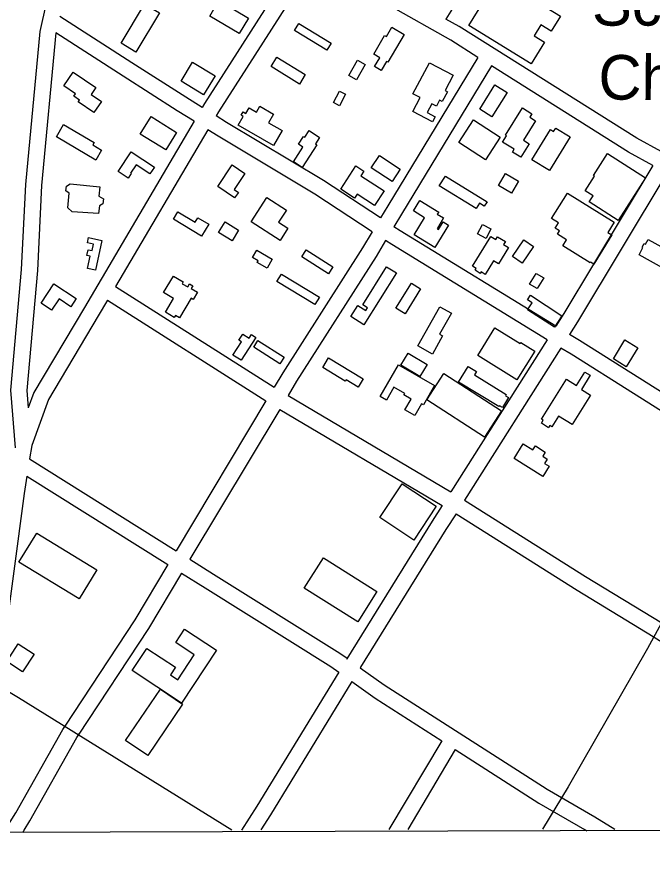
# Model space of a CAD drawing. Extents: x 3361039 to 3398939, y 576572 to 602007.
# Drawn here: x 3388488 to 3389671, y 581957 to 583538 of the extents above; entities that cross this region are included whole.
import ezdxf

# ---------------------------------------------------------------- set-up
doc = ezdxf.new("R2010")
doc.units = 0
for name, color, linetype in [('V-BLDG-IDEN', 7, 'Continuous'), ('V-BLDG-OTLN', 7, 'Continuous'), ('V-GRID-FRAM', 7, 'Continuous'), ('V-RIVR-EDGE', 7, 'Continuous'), ('V-ROAD-CNTR', 7, 'Continuous'), ('V-SITE-OTLN-IDEN', 7, 'Continuous')]:
    doc.layers.add(name, color=color, linetype=linetype)

msp = doc.modelspace()

# ---------------------------------------------------------------- linework, layer by layer
at = {"layer": 'V-BLDG-OTLN'}
for points in [[(3389444.3, 583450.8), (3389328.2, 583522.1), (3389383, 583611.2), (3389499, 583539.9), (3389481.6, 583511.6), (3389462.5, 583523.4), (3389450, 583503), (3389469.2, 583491.2)], [(3388863.7, 583568.7), (3388918.3, 583536.3), (3388901.2, 583507.4), (3388846.5, 583539.8)], [(3388681.5, 583489.4), (3388725.1, 583562.3), (3388752.8, 583545.7), (3388709.2, 583472.8)], [(3389012, 583526.1), (3389072.3, 583489.3), (3389064.4, 583476.3), (3389004.1, 583513.1)], [(3389151.4, 583469), (3389171.7, 583503.5), (3389175, 583501.6), (3389185.4, 583519.3), (3389208.1, 583505.9), (3389177.6, 583454.2), (3389175.5, 583455.4), (3389165.5, 583438.5), (3389153.2, 583445.8), (3389162.8, 583462.2)], [(3388960.7, 583446.1), (3388971.6, 583463.6), (3389024.3, 583430.9), (3389013.4, 583413.4)], [(3389105.2, 583429.1), (3389121.5, 583458), (3389135.7, 583450), (3389119.4, 583421.1)], [(3388793.1, 583419), (3388814.4, 583454), (3388856.4, 583428.5), (3388835.1, 583393.5)], [(3389224.4, 583395.2), (3389255, 583453.2), (3389299.1, 583429.9), (3389284.2, 583401.6), (3389288.7, 583399.2), (3389279, 583380.8), (3389274.1, 583383.3), (3389268.2, 583372.2), (3389259.8, 583376.7), (3389251.1, 583360.2), (3389265.5, 583352.6), (3389260.6, 583343.3), (3389224.4, 583362.4), (3389237.9, 583388.1)], [(3388592.4, 583435.5), (3388634.5, 583406.8), (3388625.7, 583393.9), (3388644.9, 583380.7), (3388631.1, 583360.5), (3388602.1, 583380.2), (3388604.3, 583383.5), (3388593.8, 583390.7), (3388597, 583395.4), (3388575.2, 583410.3)], [(3389348.6, 583366.5), (3389376.9, 583412), (3389399.7, 583397.8), (3389371.4, 583352.4)], [(3389076.7, 583378.9), (3389087.7, 583400.5), (3389099, 583394.7), (3389088, 583373.1)], [(3388939.5, 583372.1), (3388965.3, 583357.3), (3388956.1, 583341.2), (3388981, 583327), (3388965, 583299), (3388899.1, 583336.7), (3388908.5, 583353.1), (3388904.7, 583355.3), (3388908.4, 583361.8), (3388913.7, 583358.8), (3388919.6, 583369.1), (3388933.3, 583361.2)], [(3389396.5, 583318.5), (3389427.9, 583369.1), (3389445.6, 583358.1), (3389441.7, 583351.9), (3389452.5, 583345.1), (3389430.1, 583309.1), (3389440.8, 583302.4), (3389425.1, 583277.2), (3389409.6, 583286.8), (3389412.8, 583292.1), (3389391.3, 583305.5), (3389398.5, 583317.2)], [(3388737.5, 583353.2), (3388785, 583323.6), (3388764.7, 583290.8), (3388717.2, 583320.5)], [(3389359.6, 583272.7), (3389309.9, 583304.8), (3389337, 583346.6), (3389386.6, 583314.5)], [(3388634.6, 583272.1), (3388561.2, 583315.4), (3388574.6, 583338.1), (3388631.4, 583304.5), (3388628.8, 583300.1), (3388645.3, 583290.3)], [(3389445.7, 583272.3), (3389480.1, 583328.8), (3389486.1, 583325.1), (3389490, 583331.5), (3389516.7, 583315.3), (3389478.5, 583252.4)], [(3389002.3, 583268.9), (3389019.9, 583296.1), (3389011.6, 583301.4), (3389021.1, 583316), (3389023.4, 583314.5), (3389031.3, 583326.8), (3389050.8, 583314.1), (3389043, 583302.1), (3389045.9, 583300.2), (3389018.6, 583258.2)], [(3388676, 583251), (3388700.2, 583287.6), (3388743.6, 583259), (3388735.1, 583246.2), (3388709.4, 583263.2), (3388699.1, 583247.7), (3388700.3, 583246.9), (3388694.8, 583238.6)], [(3389545, 583214.8), (3389562.2, 583241.8), (3389560, 583243.2), (3389586.4, 583284.4), (3389657.2, 583239.1), (3389606.3, 583159.4), (3389552.1, 583194.1), (3389559.4, 583205.5)], [(3389162.1, 583280.8), (3389200.9, 583255.4), (3389185.5, 583231.9), (3389146.7, 583257.3)], [(3388861.4, 583222.7), (3388888.2, 583262.9), (3388912, 583247), (3388892, 583217.1), (3388899.7, 583211.9), (3388892.8, 583201.7)], [(3389090.3, 583217.8), (3389118.4, 583261), (3389133.4, 583251.3), (3389127.8, 583242.6), (3389170.8, 583214.8), (3389153.1, 583187.5), (3389120.6, 583208.5), (3389115.9, 583201.2)], [(3389341.8, 583181.7), (3389273.4, 583223.8), (3389284.8, 583242.3), (3389362.3, 583194.5), (3389357.1, 583186.1), (3389348, 583191.8)], [(3389383.6, 583224.6), (3389396.5, 583246.8), (3389420.9, 583232.7), (3389408, 583210.5)], [(3388587.2, 583227.8), (3388642.2, 583222), (3388640.3, 583204.6), (3388648.9, 583200.1), (3388647.8, 583190.5), (3388641.6, 583187), (3388639.8, 583172.5), (3388590.5, 583175.9), (3388582.5, 583182.9), (3388584.9, 583210.7), (3388578.6, 583215), (3388579.8, 583223.6)], [(3388977.3, 583122.7), (3388923.8, 583157.1), (3388952.9, 583202.3), (3388989.2, 583179), (3388974.6, 583156.3), (3388991.7, 583145.3)], [(3389511.6, 583210.5), (3389598.7, 583156.7), (3389586.8, 583137.3), (3389594.2, 583132.7), (3389560.7, 583078.4), (3389554.6, 583082.1), (3389553.9, 583081.1), (3389503.1, 583112.4), (3389510, 583123.6), (3389493.2, 583134), (3389497.2, 583140.4), (3389488.8, 583145.5), (3389494.9, 583155.4), (3389482.4, 583163.1)], [(3389290.8, 583151), (3389265.4, 583109.4), (3389226.7, 583133), (3389246.1, 583164.7), (3389225.5, 583177.3), (3389237.3, 583196.6), (3389272.3, 583175.2), (3389269.8, 583171.3), (3389281.3, 583164.3), (3389269.2, 583144.4), (3389271.7, 583142.9), (3389280.5, 583157.3)], [(3388831.2, 583130.4), (3388778.9, 583162.1), (3388787.1, 583175.7), (3388819.2, 583156.2), (3388824.4, 583164.8), (3388844.6, 583152.5)], [(3388875, 583157.1), (3388900.1, 583141.6), (3388888, 583122), (3388862.9, 583137.5)], [(3389344.4, 583134.6), (3389353.6, 583152.3), (3389369.6, 583144), (3389360.4, 583126.3)], [(3388645.7, 583122.7), (3388634.2, 583067.4), (3388619.1, 583070.5), (3388623.9, 583093.5), (3388618.1, 583094.7), (3388620.2, 583105.1), (3388627.7, 583103.5), (3388630.2, 583115.6), (3388619, 583117.9), (3388621.1, 583127.8)], [(3389335, 583074.6), (3389369.1, 583130), (3389378.8, 583124), (3389382, 583129.1), (3389396.3, 583120.3), (3389393.1, 583115), (3389402.2, 583109.4), (3389383.3, 583078.8), (3389374.5, 583084.3), (3389358.9, 583059), (3389351.2, 583063.8), (3389349.6, 583061.2), (3389340, 583067.1), (3389342, 583070.3)], [(3389409.4, 583092.7), (3389430.4, 583123.4), (3389448.4, 583111.1), (3389427.4, 583080.4)], [(3389724.6, 583050.3), (3389695.3, 583066.7), (3389702.8, 583080.1), (3389699.9, 583081.7), (3389692.7, 583069), (3389644.9, 583095.9), (3389652.3, 583109.1), (3389650.6, 583110.1), (3389654.4, 583116.9), (3389657.1, 583115.5), (3389662.1, 583124.5), (3389710.4, 583097.4), (3389705.1, 583087.9), (3389736, 583070.6)], [(3388933.8, 583104.5), (3388962.8, 583087.7), (3388953.2, 583071), (3388934.7, 583081.7), (3388936.4, 583084.6), (3388925.9, 583090.7)], [(3389025.9, 583105.1), (3389075.5, 583073.4), (3389067.4, 583060.6), (3389017.7, 583092.3)], [(3388980, 583059.9), (3389050.5, 583017), (3389042.1, 583003.3), (3388971.6, 583046.1)], [(3389131, 583002.7), (3389175.5, 583073.4), (3389193.7, 583062), (3389133.1, 582965.8), (3389109, 582981), (3389121.8, 583001.4), (3389136.6, 582992.1), (3389139.8, 582997.1)], [(3389441.5, 583041.4), (3389453.4, 583061.3), (3389467.6, 583052.8), (3389455.7, 583032.9)], [(3388760.6, 583025.4), (3388779, 583056.2), (3388797.4, 583045.2), (3388795.5, 583041.9), (3388805.6, 583035.9), (3388809, 583041.7), (3388815, 583038.1), (3388812.2, 583033.4), (3388824, 583026.4), (3388815.9, 583012.8), (3388812.1, 583015.1), (3388790.2, 582978.5), (3388782.6, 582983), (3388780.3, 582979.3), (3388764.3, 582988.9), (3388779.4, 583014.2)], [(3388532.7, 583005.8), (3388556.3, 583041.7), (3388598.2, 583014.2), (3388588.4, 582999.3), (3388566.4, 583013.9), (3388552.4, 582992.8)], [(3389192.8, 582996.6), (3389221.6, 583043.2), (3389238.8, 583032.6), (3389210, 582986)], [(3389443, 583020.5), (3389501.4, 582982), (3389487.5, 582961), (3389437.8, 582993.7), (3389446.2, 583006.5), (3389437.6, 583012.2)], [(3389233.8, 582926.2), (3389274.5, 582999.3), (3389296, 582987.4), (3389274.1, 582948), (3389279.7, 582944.9), (3389260.9, 582911.1)], [(3389417.5, 582863.2), (3389344.9, 582908.6), (3389377, 582959.9), (3389423.7, 582930.7), (3389425, 582932.9), (3389451, 582916.7)], [(3388932.1, 582942.1), (3388905, 582899.5), (3388889.7, 582909.3), (3388905.4, 582934), (3388900.9, 582936.8), (3388908, 582948), (3388919.7, 582940.6), (3388923.9, 582947.3)], [(3388936.1, 582936.1), (3388984.8, 582905.1), (3388977.1, 582892.9), (3388928.4, 582923.9)], [(3389597.2, 582902.1), (3389618.8, 582937.3), (3389642.7, 582922.7), (3389621.2, 582887.4)], [(3389067.4, 582904), (3389132, 582864.8), (3389122.8, 582849.7), (3389100.3, 582863.4), (3389098.6, 582860.7), (3389056.6, 582886.3)], [(3389215.6, 582912.9), (3389250.6, 582891.9), (3389237.1, 582869.6), (3389202.2, 582890.6)], [(3389163.2, 582831.9), (3389197.5, 582891.4), (3389264.6, 582852.8), (3389243.8, 582816.7), (3389240.6, 582818.5), (3389228, 582796.7), (3389209.6, 582807.3), (3389221.3, 582827.5), (3389207.7, 582835.3), (3389209.3, 582838), (3389189.1, 582849.6), (3389175, 582825.1)], [(3389338.7, 582872.2), (3389398.1, 582836.1), (3389396.6, 582833.6), (3389402.1, 582830.2), (3389390.8, 582811.5), (3389385.2, 582814.9), (3389384.2, 582813.3), (3389309.2, 582859), (3389327, 582888.2), (3389342.7, 582878.7)], [(3389282.1, 582874.9), (3389389.3, 582805.6), (3389357.4, 582756.4), (3389250.5, 582826)], [(3389463.6, 582789.8), (3389510.1, 582864.2), (3389528.7, 582852.6), (3389544.4, 582877.7), (3389554.1, 582871.6), (3389537.7, 582845.3), (3389554.6, 582834.8), (3389520.3, 582779.8), (3389495.2, 582795.4), (3389483, 582775.8), (3389479.1, 582778.3), (3389476.6, 582774.2), (3389463.3, 582782.5), (3389466.7, 582787.9)], [(3389466.3, 582683.6), (3389412.4, 582716.6), (3389429.4, 582744.3), (3389447.7, 582733.1), (3389452.1, 582740.3), (3389470.6, 582728.9), (3389465.8, 582721.1), (3389474.2, 582715.9), (3389469.2, 582707.8), (3389477.9, 582702.5)], [(3389226.4, 582564.9), (3389162.8, 582606.8), (3389204.3, 582669.8), (3389267.9, 582627.9)], [(3388603.5, 582455.8), (3388491.7, 582524), (3388524.8, 582578.2), (3388636.6, 582510)], [(3389121.7, 582413.3), (3389022.4, 582475.8), (3389057.9, 582532.2), (3389157.2, 582469.7)], [(3388859.2, 582360.3), (3388794.3, 582261.6), (3388702.2, 582322.2), (3388729.4, 582363.6), (3388782.7, 582328.5), (3388773.4, 582314.3), (3388786.9, 582305.4), (3388817.6, 582351.9), (3388783.2, 582374.6), (3388799.6, 582399.5)], [(3388468.9, 582339.1), (3388490.2, 582372.2), (3388519.8, 582353.1), (3388498.4, 582320)], [(3388689.9, 582192.2), (3388754.8, 582287.8), (3388796, 582259.9), (3388731.1, 582164.2)]]:
    msp.add_lwpolyline(points, close=True, dxfattribs=at)
at = {"layer": 'V-GRID-FRAM'}
msp.add_lwpolyline([(3365114.8, 600140.3), (3396720.3, 600227.7), (3396778.5, 582044.3), (3365157.1, 581956.9), (3365114.8, 600140.3)], dxfattribs=at)
at = {"layer": 'V-RIVR-EDGE'}
msp.add_spline([(3387368.6, 585771), (3387389, 585767.6), (3387407.3, 585766.1), (3387418.2, 585761.7), (3387425.5, 585756.5), (3387441.6, 585752.8), (3387452.6, 585751.4), (3387462.1, 585753.9), (3387477.4, 585758.2), (3387482.9, 585759.3), (3387491.7, 585759.3), (3387502.3, 585758.2), (3387510.3, 585756.3), (3387521.6, 585753), (3387530.1, 585752.3), (3387538.5, 585752.2), (3387549.8, 585752.2), (3387558.9, 585755.5), (3387571.4, 585756.9), (3387583.4, 585757.3), (3387598.4, 585756.1), (3387629.8, 585749.5), (3387659.8, 585743.5), (3387703.3, 585736.8), (3387727.4, 585734.2), (3387739.1, 585733.5), (3387750.8, 585734.2), (3387753.7, 585731.6), (3387763.2, 585723.9), (3387774.5, 585720.6), (3387790.6, 585719.8), (3387800.1, 585721.6), (3387814, 585720.1), (3387824.6, 585720.1), (3387847.3, 585714.2), (3387884.2, 585709.4), (3387930.2, 585702.7), (3387980.6, 585701.1), (3388035.1, 585696.5), (3388076, 585694.6), (3388096.9, 585693.8), (3388120.3, 585690.5), (3388145.1, 585685.3), (3388171.8, 585682.3), (3388198.8, 585676.8), (3388222.6, 585669.4), (3388245.6, 585660.6), (3388260.9, 585655.4), (3388279.6, 585655.4), (3388291.3, 585658.3), (3388298.9, 585663.7), (3388299.3, 585666.3), (3388299, 585670.7), (3388290.6, 585674.4), (3388291.7, 585677.3), (3388293.9, 585678.4), (3388303, 585677.6), (3388318.7, 585676.5), (3388334.1, 585672.8), (3388354.1, 585663.6), (3388357.1, 585659.9), (3388363.3, 585658.1), (3388368.4, 585658.1), (3388371, 585661), (3388375.3, 585662.1), (3388379, 585661.3), (3388383, 585659.1), (3388383.7, 585654.4), (3388384.1, 585649.3), (3388389.9, 585647.4), (3388406, 585642.3), (3388468.9, 585637.7), (3388491.5, 585635.8), (3388534.6, 585628.4), (3388578.1, 585619.2), (3388610.6, 585613.6), (3388635.9, 585612.1), (3388727.9, 585599.4), (3388768.5, 585591.7), (3388822.6, 585580.9), (3388865, 585570.6), (3388906.6, 585562.8), (3388924.1, 585559.5), (3388938.8, 585562), (3388961.4, 585563.4), (3388974.2, 585560.1), (3389007.5, 585553.4), (3389018.8, 585554.5), (3389027.2, 585555.9), (3389037.1, 585555.9), (3389051.7, 585553.7), (3389061.2, 585553.3), (3389081.3, 585552.1), (3389098.1, 585551), (3389120.4, 585548.7), (3389143.4, 585546.5), (3389160.2, 585542.1), (3389200.8, 585534.7), (3389222.3, 585525.1), (3389247.2, 585519.2), (3389280.4, 585509.6), (3389307.5, 585497.8), (3389334.5, 585487.2), (3389349.5, 585483.1), (3389361.5, 585483.1), (3389382.7, 585479), (3389397, 585476.8), (3389416.7, 585468.7), (3389441.9, 585458.4), (3389464.9, 585451.4), (3389479.5, 585449.2), (3389506.2, 585446.2), (3389533.2, 585447.2), (3389558.5, 585444.2), (3389577.8, 585437.9), (3389603.4, 585431.3), (3389618.7, 585425.1), (3389639.2, 585415.1), (3389657.8, 585410.3), (3389693.2, 585404.8), (3389768.9, 585383), (3389806.5, 585373), (3389854.3, 585362.3), (3389881.7, 585358.6), (3389913.9, 585354.5), (3389953.7, 585349.3), (3390008.2, 585341.8), (3390037.8, 585336.3), (3390074.3, 585327.8), (3390128, 585312.7), (3390164.5, 585301.6), (3390200.7, 585289.8), (3390292.7, 585255.6), (3390327.1, 585241.3), (3390360.7, 585231.7), (3390404.5, 585221), (3390454.9, 585214.3), (3390483.1, 585210.5), (3390491.8, 585209.4), (3390494.4, 585207.2), (3390501.3, 585201), (3390507.9, 585200.6), (3390527.3, 585196.2), (3390545.9, 585195), (3390557.6, 585194.3), (3390574.4, 585189.8), (3390605.5, 585179.5), (3390698.6, 585148.2), (3390763.2, 585126.9), (3390811.1, 585111), (3390852.4, 585097.8), (3390900.9, 585081.6), (3390948.1, 585063.5), (3390993.7, 585048.4), (3391036.8, 585031.9), (3391070.8, 585020.1), (3391140.5, 584997.6), (3391201.5, 584974.1), (3391247.5, 584957.5), (3391310.7, 584933.6), (3391362.2, 584914.8), (3391400.6, 584900.1), (3391441.8, 584885.7), (3391505.4, 584861.1), (3391563.5, 584841.9), (3391658.8, 584807.3), (3391712.8, 584786), (3391758.8, 584767.3), (3391796.1, 584749.6), (3391880.4, 584718.3), (3391926.8, 584701.4), (3391969.2, 584685.2), (3392003.9, 584666.9), (3392040, 584650.3), (3392077.6, 584636), (3392135.7, 584613.2), (3392164.9, 584598.1), (3392196, 584583.8), (3392224.8, 584578.2), (3392263.5, 584567.9), (3392290.6, 584559.8), (3392322.7, 584546.5), (3392396.5, 584512.7), (3392439.9, 584496.2), (3392471.7, 584484.8), (3392502, 584473.3), (3392510.8, 584467.5), (3392535.2, 584458.3), (3392606.1, 584432.9), (3392632.4, 584421.5), (3392666.7, 584406.8), (3392715.6, 584386.9), (3392777.4, 584364.8), (3392827, 584348.3), (3392863.6, 584335.4), (3392897.9, 584321.8), (3392928.6, 584307.8), (3392965.4, 584294.9), (3393010, 584279.1), (3393054.6, 584263.2), (3393092.5, 584248.5), (3393195.2, 584206.6), (3393234.2, 584187.9), (3393264.5, 584173.5), (3393294.1, 584162.1), (3393336.8, 584147.4), (3393374.5, 584136.3), (3393402.2, 584127.5), (3393414.3, 584119.8), (3393435.4, 584109.1), (3393459.2, 584098.1), (3393478.9, 584087.5), (3393513.6, 584076.4), (3393541.7, 584067.2), (3393588.1, 584047.4), (3393643.2, 584028.9), (3393668.4, 584018.3), (3393699.8, 584005), (3393737.1, 583991.8), (3393781.7, 583976), (3393884.7, 583943.2), (3393927, 583928.8), (3393981.1, 583908.2), (3394043.9, 583885.4), (3394095.8, 583868.1), (3394154.9, 583847.1), (3394200.2, 583830.5), (3394247, 583816.2), (3394293, 583801.4), (3394349.6, 583781.2), (3394409.1, 583754.7), (3394451.8, 583730.5), (3394470.5, 583720.2), (3394481.8, 583715.4), (3394494.2, 583713.6), (3394502.6, 583708.1), (3394507.3, 583700.4), (3394511.3, 583697.8), (3394522.7, 583692.3), (3394557.3, 583675.8), (3394600.4, 583659.9), (3394658.1, 583638.9), (3394704.5, 583623.5), (3394760.4, 583607.6), (3394824, 583588.8), (3394867.8, 583570.8), (3394925.9, 583546.9), (3394972.2, 583528.9), (3394995.6, 583520), (3395064.7, 583504.2), (3395088.4, 583499.3), (3395120.2, 583491.6), (3395149.1, 583480.5), (3395173.2, 583476.8), (3395201.3, 583471.3), (3395236.4, 583459.9), (3395256.8, 583451.8), (3395280.9, 583445.5), (3395300.3, 583445.1), (3395316.7, 583440.7), (3395324.4, 583433.3), (3395335.3, 583426), (3395353.6, 583417.9), (3395398.9, 583403.9), (3395426.3, 583397.2), (3395442, 583391), (3395455.9, 583383.3), (3395476, 583377.8), (3395495.7, 583369.3), (3395511, 583368.2), (3395530.4, 583365.9), (3395550.5, 583361.8), (3395654.6, 583334.9), (3395704.7, 583322.4), (3395743.7, 583306.9), (3395765.3, 583295.5), (3395788.3, 583286.3), (3395816.4, 583278.9), (3395861.7, 583270.8), (3395916.2, 583261.5), (3395960.7, 583252.6), (3396008.6, 583242.6), (3396060.8, 583230.5), (3396093.4, 583222.3), (3396135.4, 583208.7), (3396170.1, 583199.8), (3396204.4, 583191.3), (3396254.8, 583177.3), (3396301.2, 583165.9), (3396364.4, 583152.9), (3396399.1, 583144.4), (3396426.9, 583138.5), (3396463.1, 583133), (3396489.8, 583132.9), (3396523.4, 583130.2), (3396607.8, 583114), (3396670.3, 583102.1), (3396708.3, 583095.4), (3396743, 583089.5), (3396775.1, 583083.9)], degree=3, dxfattribs=at)
at = {"layer": 'V-ROAD-CNTR'}
for points in [[(3389187.3, 584517.3), (3389135.8, 584476.6), (3389020.3, 584300.5), (3388911.7, 584144.1), (3388782.9, 583941.5), (3388715.6, 583836.5), (3388542.5, 583563.6), (3388530.6, 583510.9), (3388504, 583226.7), (3388496.1, 583068.4), (3388476.2, 582843.7), (3388484.7, 582736.8)], [(3390766.6, 584361.9), (3390672.6, 584186.8), (3390635.6, 584118.4), (3390437.2, 583755.7), (3390398.7, 583691.2), (3390243.7, 583416.2), (3390208.3, 583351.6), (3390058.1, 583079.9), (3390026.6, 583013.6), (3389871.2, 582747.7), (3389837.7, 582687.9), (3389660.5, 582363.6), (3389513.4, 582106.3), (3389465.7, 582027.3)], [(3389475, 583837.2), (3389285.8, 583534.4)], [(3389019.3, 583662.3), (3388836.9, 583377.2), (3388832.7, 583370)], [(3389044.4, 583645.8), (3388862.5, 583361.5), (3388858.2, 583354.1)], [(3389345.2, 583463.1), (3389294.8, 583494.8), (3389183, 583558.3), (3389059.3, 583636), (3389044.4, 583645.8)], [(3388832.7, 583370), (3388801.9, 583389.1), (3388701.8, 583453.2), (3388567.8, 583539.4)], [(3389685.8, 583287.9), (3389640.6, 583312.5), (3389310.2, 583520.5), (3389285.8, 583534.4)], [(3388560.5, 583508.4), (3388533.9, 583224.6), (3388526, 583066.3), (3388506.3, 582843.5), (3388508.9, 582811.2)], [(3388817.4, 583344.1), (3388785.9, 583363.7), (3388685.6, 583428), (3388560.5, 583508.4)], [(3389345.2, 583463.1), (3389177.5, 583186.7), (3389164.1, 583164.3)], [(3389370.6, 583447.1), (3389203.2, 583171.2), (3389189.2, 583147.9)], [(3389670.4, 583262.1), (3389625.5, 583286.6), (3389370.6, 583447.1)], [(3389164.1, 583164.3), (3389058, 583233.8), (3388877.6, 583342), (3388858.2, 583354.1)], [(3388817.4, 583344.1), (3388613.3, 582997.7), (3388519.2, 582839.6), (3388508.9, 582811.2)], [(3388842.9, 583328.2), (3388671.4, 583037.1)], [(3389148.6, 583138.6), (3389042, 583208.4), (3388861.9, 583316.4), (3388842.9, 583328.2)], [(3389670.4, 583262.1), (3389505, 582986.8), (3389490.1, 582963.3)], [(3389696.7, 583247.8), (3389530.5, 582971.1), (3389515.7, 582947.6)], [(3389490.1, 582963.3), (3389200.9, 583140.2), (3389189.2, 583147.9)], [(3389148.6, 583138.6), (3389130.5, 583108.6), (3388982.4, 582876.3), (3388966.5, 582849.7)], [(3389173.7, 583122.2), (3389156, 583092.8), (3389007.9, 582860.5), (3388992.1, 582834)], [(3389474.1, 582937.9), (3389184.9, 583114.9), (3389173.7, 583122.2)], [(3388671.4, 583037.1), (3388966.5, 582849.7)], [(3388656.1, 583011.3), (3388639.1, 582982.4), (3388546.4, 582826.7), (3388515.4, 582741.1), (3388511.4, 582716.1)], [(3388656.1, 583011.3), (3388951.1, 582824)], [(3389474.1, 582937.9), (3389295, 582654.9)], [(3390201.1, 582516.8), (3390161.2, 582536.8), (3389882.8, 582717), (3389534.4, 582936.2), (3389515.7, 582947.6)], [(3389499.7, 582922.3), (3389320.6, 582639.3)], [(3390187.2, 582490.2), (3390146.3, 582510.8), (3389866.6, 582691.7), (3389518.6, 582910.7), (3389499.7, 582922.3)], [(3388951.1, 582824), (3388784.2, 582545.2)], [(3388992.1, 582834), (3389295, 582654.9)], [(3388976.7, 582808.3), (3388809.6, 582529.3)], [(3388976.7, 582808.3), (3389278.9, 582629.5)], [(3388511.4, 582716.1), (3388784.2, 582545.2)], [(3388506.3, 582683.9), (3388501.2, 582651.8), (3388462.9, 582362.5), (3388451.4, 582303.5)], [(3388506.3, 582683.9), (3388768.8, 582519.5)], [(3389320.6, 582639.3), (3389545.4, 582497.4), (3389687.1, 582411.3), (3390032.4, 582193)], [(3389278.9, 582629.5), (3389260.5, 582600.5), (3389101.4, 582344.2), (3389100.7, 582343)], [(3389304.6, 582614), (3389285.9, 582584.5), (3389126.9, 582328.5), (3389126.4, 582327.7)], [(3389304.6, 582614), (3389529.7, 582471.9), (3389671.3, 582385.8), (3390018.5, 582166.3)], [(3388809.6, 582529.3), (3388853.8, 582501.6), (3389088.7, 582354.8), (3389102, 582345.2)], [(3388768.8, 582519.5), (3388707.3, 582416.7), (3388576.9, 582218.7)], [(3388794.2, 582503.5), (3388732.7, 582400.8), (3388601.9, 582202.2)], [(3388794.2, 582503.5), (3388837.9, 582476.1), (3389072, 582329.9), (3389086.4, 582319.5)], [(3389086.4, 582319.5), (3388934.3, 582069.8), (3388905.5, 582025.7)], [(3389126.4, 582327.7), (3389170.7, 582295.8), (3389474.2, 582101.5), (3389562.9, 582050), (3389600.2, 582027.6)], [(3389110.8, 582302), (3388959.6, 582053.8), (3388941.4, 582025.8)], [(3389110.8, 582302), (3389153.9, 582271), (3389277.9, 582191.6)], [(3388887.7, 582025.7), (3388490.9, 582271.5)], [(3388464.3, 582022.4), (3388475.6, 582041.1), (3388486, 582058), (3388573.3, 582212.9), (3388578, 582220.4)], [(3388498.7, 582021.4), (3388501.2, 582025.5), (3388511.8, 582042.8), (3388599.1, 582197.6), (3388603.4, 582204.5)], [(3389277.9, 582191.6), (3389179.9, 582026.5)], [(3389303.1, 582175.4), (3389214.8, 582026.6)], [(3389303.1, 582175.4), (3389458.5, 582075.8), (3389547.7, 582024.2), (3389542.3, 582027.5)]]:
    msp.add_lwpolyline(points, dxfattribs=at)
msp.add_arc((3388018.5, 581493.7), 910.1, 58.7256, 73.3811, dxfattribs=at)

# ---------------------------------------------------------------- texts
at = {"layer": 'V-BLDG-IDEN'}
msp.add_text('Sch.', height=83, dxfattribs=at).set_placement((3389557.5, 583522.1))
at = {"layer": 'V-SITE-OTLN-IDEN'}
msp.add_text('Ch.', height=83, rotation=359.4818, dxfattribs=at).set_placement((3389569.1, 583384.8))

doc.saveas('drawing.dxf')
